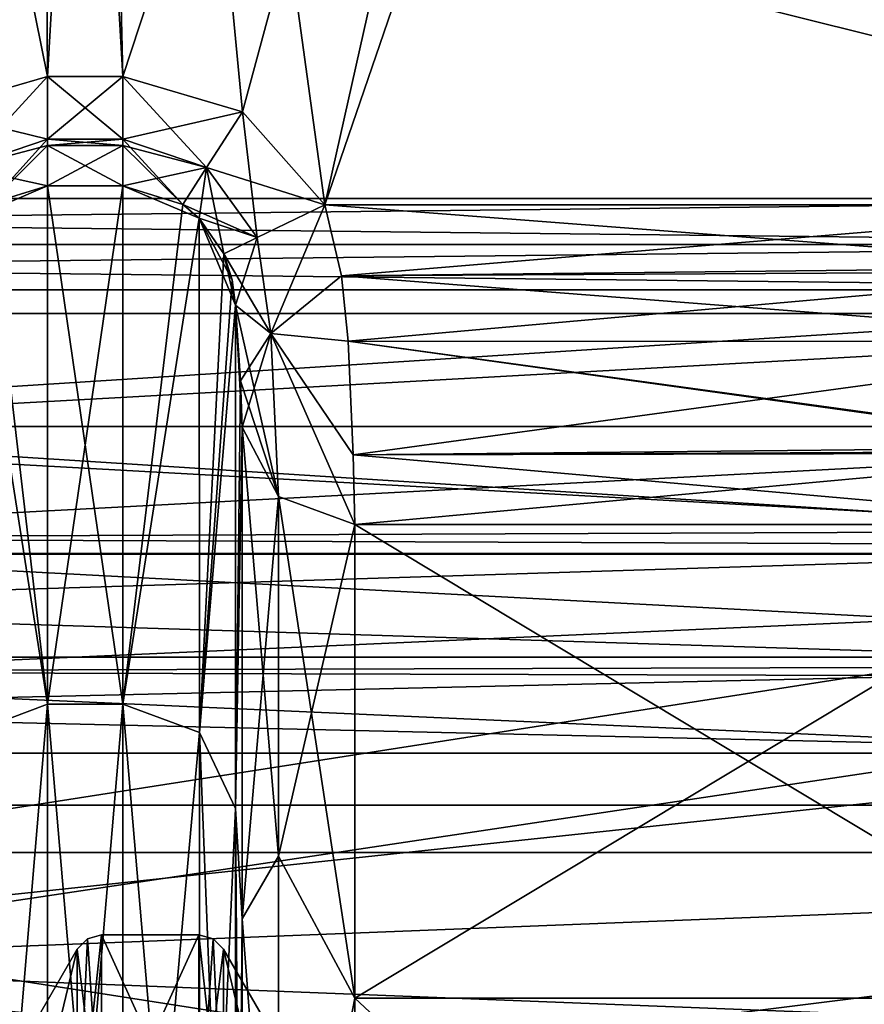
# Model space of a CAD drawing. Header units: millimetres. Extents: x -20 to 172, y -100 to 100.
# Tile 317 of 346: x 130 to 145, y 37 to 54. Entities that reach past the tile are written whole.
import ezdxf

# ---------------------------------------------------------------- set-up
doc = ezdxf.new("R2010")
doc.units = ezdxf.units.MM
doc.header["$LTSCALE"] = 37.722908
for name, color, linetype in [('1803', 7, 'CONTINUOUS'), ('1820', 7, 'CONTINUOUS'), ('1821', 7, 'CONTINUOUS'), ('1822', 7, 'CONTINUOUS'), ('1825', 7, 'CONTINUOUS'), ('1826', 7, 'CONTINUOUS'), ('1835', 7, 'CONTINUOUS'), ('1860', 7, 'CONTINUOUS'), ('1861', 7, 'CONTINUOUS'), ('1866', 7, 'CONTINUOUS'), ('1869', 7, 'CONTINUOUS'), ('1870', 7, 'CONTINUOUS'), ('1871', 7, 'CONTINUOUS'), ('1872', 7, 'CONTINUOUS'), ('1873', 7, 'CONTINUOUS'), ('1900', 7, 'CONTINUOUS'), ('2406', 7, 'CONTINUOUS'), ('2407', 7, 'CONTINUOUS'), ('3017', 7, 'CONTINUOUS'), ('3021', 7, 'CONTINUOUS'), ('3027', 7, 'CONTINUOUS'), ('3038', 7, 'CONTINUOUS'), ('3039', 7, 'CONTINUOUS'), ('3040', 7, 'CONTINUOUS'), ('3042', 7, 'CONTINUOUS'), ('3043', 7, 'CONTINUOUS'), ('3044', 7, 'CONTINUOUS'), ('3048', 7, 'CONTINUOUS'), ('3049', 7, 'CONTINUOUS'), ('3050', 7, 'CONTINUOUS'), ('3051', 7, 'CONTINUOUS'), ('3052', 7, 'CONTINUOUS'), ('3053', 7, 'CONTINUOUS'), ('3119', 7, 'CONTINUOUS'), ('3624', 7, 'CONTINUOUS'), ('3625', 7, 'CONTINUOUS'), ('3628', 7, 'CONTINUOUS'), ('3629', 7, 'CONTINUOUS'), ('3630', 7, 'CONTINUOUS'), ('3631', 7, 'CONTINUOUS'), ('44', 7, 'CONTINUOUS'), ('45', 7, 'CONTINUOUS'), ('46', 7, 'CONTINUOUS'), ('49', 7, 'CONTINUOUS'), ('50', 7, 'CONTINUOUS'), ('51', 7, 'CONTINUOUS'), ('77', 7, 'CONTINUOUS'), ('78', 7, 'CONTINUOUS'), ('81', 7, 'CONTINUOUS'), ('82', 7, 'CONTINUOUS')]:
    doc.layers.add(name, color=color, linetype=linetype)

msp = doc.modelspace()

# ---------------------------------------------------------------- linework, layer by layer
at = {"layer": '1803', "color": 250, "linetype": 'Continuous', "true_color": 0x323232}
for points in [[(153.16, 34.389, -24.545), (153.16, 41.469, -8.086), (86.84, 34.389, -24.545), (153.16, 34.389, -24.545)], [(86.84, 34.389, -24.545), (153.16, 41.469, -8.086), (86.84, 41.469, -8.086), (86.84, 34.389, -24.545)]]:
    msp.add_3dface(points, dxfattribs=at)
at = {"layer": '1820', "color": 250, "linetype": 'Continuous', "true_color": 0x323232}
for points in [[(149.695, 45.517, -16.009), (149.695, 37.129, -30.813), (135.77, 45.517, -16.009), (149.695, 45.517, -16.009)], [(135.77, 45.517, -16.009), (149.695, 37.129, -30.813), (135.77, 37.129, -30.813), (135.77, 45.517, -16.009)], [(149.695, 37.129, -30.813), (149.695, 24.125, -41.786), (135.77, 37.129, -30.813), (149.695, 37.129, -30.813)], [(135.77, 37.129, -30.813), (149.695, 24.125, -41.786), (135.77, 24.125, -41.786), (135.77, 37.129, -30.813)]]:
    msp.add_3dface(points, dxfattribs=at)
at = {"layer": '1821', "color": 250, "linetype": 'Continuous', "true_color": 0x323232}
for points in [[(133.748, 48.058, -15.248), (133.778, 47.239, -16.615), (133.66, 49.399, -14.29), (133.748, 48.058, -15.248)], [(133.66, 49.399, -14.29), (133.778, 47.239, -16.615), (133.66, 40.486, -31.707), (133.66, 49.399, -14.29)], [(133.66, 40.486, -31.707), (133.778, 47.239, -16.615), (133.778, 38.534, -31.979), (133.66, 40.486, -31.707)], [(133.66, 25.712, -44.535), (133.66, 40.486, -31.707), (133.778, 25.038, -43.367), (133.66, 25.712, -44.535)], [(133.778, 25.038, -43.367), (133.66, 40.486, -31.707), (133.778, 38.534, -31.979), (133.778, 25.038, -43.367)]]:
    msp.add_3dface(points, dxfattribs=at)
at = {"layer": '1822', "color": 250, "linetype": 'Continuous', "true_color": 0x323232}
for points in [[(130.333, 51.512, -13.493), (131.667, 51.512, -13.493), (131.667, 42.337, -32.298), (130.333, 51.512, -13.493)], [(130.333, 42.337, -32.298), (130.333, 51.512, -13.493), (131.667, 42.337, -32.298), (130.333, 42.337, -32.298)], [(130.333, 26.625, -46.116), (130.333, 42.337, -32.298), (131.667, 26.625, -46.116), (130.333, 26.625, -46.116)], [(131.667, 26.625, -46.116), (130.333, 42.337, -32.298), (131.667, 42.337, -32.298), (131.667, 26.625, -46.116)]]:
    msp.add_3dface(points, dxfattribs=at)
at = {"layer": '1825', "color": 250, "linetype": 'Continuous', "true_color": 0x323232}
for points in [[(130.333, 51.512, -13.493), (130.333, 42.337, -32.298), (129.293, 51.193, -13.562), (130.333, 51.512, -13.493)], [(129.293, 51.193, -13.562), (130.333, 42.337, -32.298), (128.98, 50.934, -13.619), (129.293, 51.193, -13.562)], [(128.98, 50.934, -13.619), (130.333, 42.337, -32.298), (128.981, 41.829, -32.097), (128.98, 50.934, -13.619)], [(130.333, 42.337, -32.298), (130.333, 26.625, -46.116), (128.981, 41.829, -32.097), (130.333, 42.337, -32.298)], [(128.981, 41.829, -32.097), (130.333, 26.625, -46.116), (128.981, 26.362, -45.661), (128.981, 41.829, -32.097)]]:
    msp.add_3dface(points, dxfattribs=at)
at = {"layer": '1826', "color": 250, "linetype": 'Continuous', "true_color": 0x323232}
for points in [[(131.667, 42.337, -32.298), (131.667, 51.512, -13.493), (133.015, 50.939, -13.618), (131.667, 42.337, -32.298)], [(133.015, 50.939, -13.618), (131.667, 51.512, -13.493), (132.724, 51.181, -13.565), (133.015, 50.939, -13.618)], [(131.667, 42.337, -32.298), (133.015, 50.939, -13.618), (133.019, 41.83, -32.096), (131.667, 42.337, -32.298)], [(133.601, 49.845, -13.952), (133.66, 49.399, -14.29), (133.015, 50.939, -13.618), (133.601, 49.845, -13.952)], [(133.015, 50.939, -13.618), (133.66, 49.399, -14.29), (133.019, 41.83, -32.096), (133.015, 50.939, -13.618)], [(133.452, 50.305, -13.762), (133.601, 49.845, -13.952), (133.015, 50.939, -13.618), (133.452, 50.305, -13.762)], [(133.66, 49.399, -14.29), (133.66, 40.486, -31.707), (133.019, 41.83, -32.096), (133.66, 49.399, -14.29)], [(131.667, 26.625, -46.116), (131.667, 42.337, -32.298), (133.019, 26.362, -45.661), (131.667, 26.625, -46.116)], [(131.667, 42.337, -32.298), (133.019, 41.83, -32.096), (133.019, 26.362, -45.661), (131.667, 42.337, -32.298)], [(133.66, 40.486, -31.707), (133.66, 25.712, -44.535), (133.019, 41.83, -32.096), (133.66, 40.486, -31.707)], [(133.019, 41.83, -32.096), (133.66, 25.712, -44.535), (133.019, 26.362, -45.661), (133.019, 41.83, -32.096)]]:
    msp.add_3dface(points, dxfattribs=at)
at = {"layer": '1835', "color": 250, "linetype": 'Continuous', "true_color": 0x323232}
for points in [[(133.778, 38.534, -31.979), (133.778, 47.239, -16.615), (134.419, 39.646, -28.412), (133.778, 38.534, -31.979)], [(133.778, 47.239, -16.615), (134.419, 46.012, -16.184), (134.419, 39.646, -28.412), (133.778, 47.239, -16.615)], [(135.77, 45.517, -16.009), (135.77, 37.129, -30.813), (134.419, 46.012, -16.184), (135.77, 45.517, -16.009)], [(134.419, 46.012, -16.184), (135.77, 37.129, -30.813), (134.419, 39.646, -28.412), (134.419, 46.012, -16.184)], [(133.778, 38.534, -31.979), (134.419, 39.646, -28.412), (134.419, 30.113, -38.37), (133.778, 38.534, -31.979)], [(134.419, 39.646, -28.412), (135.77, 37.129, -30.813), (134.419, 30.113, -38.37), (134.419, 39.646, -28.412)], [(133.778, 25.038, -43.367), (133.778, 38.534, -31.979), (134.419, 30.113, -38.37), (133.778, 25.038, -43.367)], [(135.77, 37.129, -30.813), (135.77, 24.125, -41.786), (134.419, 30.113, -38.37), (135.77, 37.129, -30.813)]]:
    msp.add_3dface(points, dxfattribs=at)
at = {"layer": '1860', "color": 250, "linetype": 'Continuous', "true_color": 0x323232}
for points in [[(144.5, 92.5), (131, 82), (156.5, 51.284), (144.5, 92.5)], [(149.09, 91.588), (144.5, 92.5), (156.5, 51.284), (149.09, 91.588)], [(131, 82), (131, 65), (156.5, 51.284), (131, 82)], [(131, 65), (130.268, 63.232), (156.5, 51.284), (131, 65)], [(130.268, 63.232), (128.5, 62.5), (156.5, 51.284), (130.268, 63.232)], [(156.5, 51.284), (111.5, 62.5), (83.5, 51.284), (156.5, 51.284)], [(128.5, 62.5), (111.5, 62.5), (156.5, 51.284), (128.5, 62.5)]]:
    msp.add_3dface(points, dxfattribs=at)
at = {"layer": '1861', "color": 250, "linetype": 'Continuous', "true_color": 0x323232}
for points in [[(131, 65, -12), (144.5, 92.5, -12), (131.667, 53.447, -12), (131, 65, -12)], [(131.667, 53.447, -12), (144.5, 92.5, -12), (133.781, 52.822, -12), (131.667, 53.447, -12)], [(133.781, 52.822, -12), (144.5, 92.5, -12), (135.236, 51.177, -12), (133.781, 52.822, -12)], [(144.5, 92.5, -12), (149.09, 91.588, -12), (135.236, 51.177, -12), (144.5, 92.5, -12)], [(149.09, 91.588, -12), (150.601, 51.177, -12), (135.236, 51.177, -12), (149.09, 91.588, -12)], [(130.268, 63.232, -12), (131, 65, -12), (130.333, 53.447, -12), (130.268, 63.232, -12)], [(130.333, 53.447, -12), (131, 65, -12), (131.667, 53.447, -12), (130.333, 53.447, -12)], [(128.5, 62.5, -12), (130.268, 63.232, -12), (128.254, 52.844, -12), (128.5, 62.5, -12)], [(128.254, 52.844, -12), (130.268, 63.232, -12), (130.333, 53.447, -12), (128.254, 52.844, -12)]]:
    msp.add_3dface(points, dxfattribs=at)
at = {"layer": '1866', "color": 250, "linetype": 'Continuous', "true_color": 0x323232}
for points in [[(135.236, 51.177, -12), (150.601, 51.177, -12), (150.536, 49.997, -12.117), (135.236, 51.177, -12)], [(135.236, 51.177, -12), (150.536, 49.997, -12.117), (135.535, 49.916, -12.134), (135.236, 51.177, -12)], [(150.536, 49.997, -12.117), (150.473, 48.757, -12.509), (135.535, 49.916, -12.134), (150.536, 49.997, -12.117)], [(135.535, 49.916, -12.134), (150.473, 48.757, -12.509), (135.652, 48.761, -12.508), (135.535, 49.916, -12.134)], [(135.652, 48.761, -12.508), (150.473, 48.757, -12.509), (149.907, 46.803, -13.892), (135.652, 48.761, -12.508)], [(135.74, 46.749, -13.951), (135.652, 48.761, -12.508), (149.901, 46.778, -13.92), (135.74, 46.749, -13.951)], [(149.901, 46.778, -13.92), (135.652, 48.761, -12.508), (149.907, 46.803, -13.892), (149.901, 46.778, -13.92)], [(149.695, 45.517, -16.009), (135.74, 46.749, -13.951), (149.901, 46.778, -13.92), (149.695, 45.517, -16.009)], [(149.695, 45.517, -16.009), (135.77, 45.517, -16.009), (135.74, 46.749, -13.951), (149.695, 45.517, -16.009)]]:
    msp.add_3dface(points, dxfattribs=at)
at = {"layer": '1869', "color": 250, "linetype": 'Continuous', "true_color": 0x323232}
for points in [[(128.254, 52.844, -12), (130.333, 53.447, -12), (128.853, 51.837, -12.379), (128.254, 52.844, -12)], [(128.853, 51.837, -12.379), (130.333, 53.447, -12), (130.333, 52.336, -12.337), (128.853, 51.837, -12.379)], [(129.293, 51.193, -13.562), (128.853, 51.837, -12.379), (130.333, 52.336, -12.337), (129.293, 51.193, -13.562)], [(129.293, 51.193, -13.562), (130.333, 52.336, -12.337), (130.333, 52.225, -12.417), (129.293, 51.193, -13.562)], [(130.333, 51.512, -13.493), (129.293, 51.193, -13.562), (130.333, 52.225, -12.417), (130.333, 51.512, -13.493)]]:
    msp.add_3dface(points, dxfattribs=at)
at = {"layer": '1870', "color": 250, "linetype": 'Continuous', "true_color": 0x323232}
for points in [[(130.333, 53.447, -12), (131.667, 53.447, -12), (131.667, 52.336, -12.337), (130.333, 53.447, -12)], [(130.333, 52.336, -12.337), (130.333, 53.447, -12), (131.667, 52.336, -12.337), (130.333, 52.336, -12.337)], [(130.333, 52.225, -12.417), (130.333, 52.336, -12.337), (131.667, 52.225, -12.417), (130.333, 52.225, -12.417)], [(131.667, 52.225, -12.417), (130.333, 52.336, -12.337), (131.667, 52.336, -12.337), (131.667, 52.225, -12.417)], [(131.667, 51.512, -13.493), (130.333, 51.512, -13.493), (130.333, 52.225, -12.417), (131.667, 51.512, -13.493)], [(131.667, 51.512, -13.493), (130.333, 52.225, -12.417), (131.667, 52.225, -12.417), (131.667, 51.512, -13.493)]]:
    msp.add_3dface(points, dxfattribs=at)
at = {"layer": '1871', "color": 250, "linetype": 'Continuous', "true_color": 0x323232}
for points in [[(131.667, 53.447, -12), (133.781, 52.822, -12), (131.667, 52.336, -12.337), (131.667, 53.447, -12)], [(131.667, 52.336, -12.337), (133.781, 52.822, -12), (133.147, 51.837, -12.379), (131.667, 52.336, -12.337)], [(133.781, 52.822, -12), (135.236, 51.177, -12), (133.147, 51.837, -12.379), (133.781, 52.822, -12)], [(131.667, 52.225, -12.417), (131.667, 52.336, -12.337), (133.147, 51.837, -12.379), (131.667, 52.225, -12.417)], [(131.667, 51.512, -13.493), (131.667, 52.225, -12.417), (133.147, 51.837, -12.379), (131.667, 51.512, -13.493)], [(132.724, 51.181, -13.565), (131.667, 51.512, -13.493), (133.147, 51.837, -12.379), (132.724, 51.181, -13.565)], [(132.724, 51.181, -13.565), (133.147, 51.837, -12.379), (134.043, 50.594, -12.504), (132.724, 51.181, -13.565)], [(133.147, 51.837, -12.379), (135.236, 51.177, -12), (134.043, 50.594, -12.504), (133.147, 51.837, -12.379)], [(133.015, 50.939, -13.618), (132.724, 51.181, -13.565), (134.043, 50.594, -12.504), (133.015, 50.939, -13.618)], [(133.452, 50.305, -13.762), (133.015, 50.939, -13.618), (134.043, 50.594, -12.504), (133.452, 50.305, -13.762)]]:
    msp.add_3dface(points, dxfattribs=at)
at = {"layer": '1872', "color": 250, "linetype": 'Continuous', "true_color": 0x323232}
for points in [[(134.043, 50.594, -12.504), (135.236, 51.177, -12), (134.281, 48.897, -13.045), (134.043, 50.594, -12.504)], [(135.236, 51.177, -12), (135.535, 49.916, -12.134), (134.281, 48.897, -13.045), (135.236, 51.177, -12)], [(133.66, 49.399, -14.29), (133.452, 50.305, -13.762), (134.043, 50.594, -12.504), (133.66, 49.399, -14.29)], [(133.66, 49.399, -14.29), (134.043, 50.594, -12.504), (134.281, 48.897, -13.045), (133.66, 49.399, -14.29)], [(133.66, 49.399, -14.29), (133.601, 49.845, -13.952), (133.452, 50.305, -13.762), (133.66, 49.399, -14.29)], [(135.535, 49.916, -12.134), (135.652, 48.761, -12.508), (134.281, 48.897, -13.045), (135.535, 49.916, -12.134)]]:
    msp.add_3dface(points, dxfattribs=at)
at = {"layer": '1873', "color": 250, "linetype": 'Continuous', "true_color": 0x323232}
for points in [[(133.748, 48.058, -15.248), (133.66, 49.399, -14.29), (134.281, 48.897, -13.045), (133.748, 48.058, -15.248)], [(133.778, 47.239, -16.615), (133.748, 48.058, -15.248), (134.281, 48.897, -13.045), (133.778, 47.239, -16.615)], [(134.419, 46.012, -16.184), (133.778, 47.239, -16.615), (134.281, 48.897, -13.045), (134.419, 46.012, -16.184)], [(135.77, 45.517, -16.009), (134.419, 46.012, -16.184), (134.281, 48.897, -13.045), (135.77, 45.517, -16.009)], [(135.74, 46.749, -13.951), (135.77, 45.517, -16.009), (134.281, 48.897, -13.045), (135.74, 46.749, -13.951)], [(135.652, 48.761, -12.508), (135.74, 46.749, -13.951), (134.281, 48.897, -13.045), (135.652, 48.761, -12.508)]]:
    msp.add_3dface(points, dxfattribs=at)
at = {"layer": '1900', "color": 250, "linetype": 'Continuous', "true_color": 0x323232}
for points in [[(156.5, 51.284), (83.5, 51.284), (83.5, 50.474, -0.033), (156.5, 51.284)], [(156.5, 50.474, -0.033), (156.5, 51.284), (83.5, 50.474, -0.033), (156.5, 50.474, -0.033)], [(156.5, 49.668, -0.131), (156.5, 50.474, -0.033), (83.5, 49.668, -0.131), (156.5, 49.668, -0.131)], [(83.5, 49.668, -0.131), (156.5, 50.474, -0.033), (83.5, 50.474, -0.033), (83.5, 49.668, -0.131)], [(85.534, 45.137, -2.113), (156.5, 49.668, -0.131), (83.5, 49.668, -0.131), (85.534, 45.137, -2.113)], [(154.587, 45.415, -1.903), (156.5, 49.668, -0.131), (85.534, 45.137, -2.113), (154.587, 45.415, -1.903)], [(153.593, 43.007, -4.389), (154.587, 45.415, -1.903), (85.534, 45.137, -2.113), (153.593, 43.007, -4.389)], [(86.476, 42.819, -4.677), (153.593, 43.007, -4.389), (85.534, 45.137, -2.113), (86.476, 42.819, -4.677)], [(86.84, 41.469, -8.086), (153.593, 43.007, -4.389), (86.476, 42.819, -4.677), (86.84, 41.469, -8.086)], [(86.84, 41.469, -8.086), (153.16, 41.469, -8.086), (153.593, 43.007, -4.389), (86.84, 41.469, -8.086)]]:
    msp.add_3dface(points, dxfattribs=at)
at = {"layer": '2406', "color": 250, "linetype": 'Continuous', "true_color": 0x323232}
for points in [[(81.5, 47.25), (158.5, 43.165, -19.218), (81.5, 43.165, -19.218), (81.5, 47.25)], [(158.5, 47.25), (158.5, 43.165, -19.218), (81.5, 47.25), (158.5, 47.25)], [(81.5, 43.165, -19.218), (158.5, 31.616, -35.114), (81.5, 31.616, -35.114), (81.5, 43.165, -19.218)], [(158.5, 43.165, -19.218), (158.5, 31.616, -35.114), (81.5, 43.165, -19.218), (158.5, 43.165, -19.218)]]:
    msp.add_3dface(points, dxfattribs=at)
at = {"layer": '2407', "color": 250, "linetype": 'Continuous', "true_color": 0x323232}
for points in [[(158.5, 49.25), (158.5, 44.992, -20.032), (81.5, 49.25), (158.5, 49.25)], [(81.5, 49.25), (158.5, 44.992, -20.032), (81.5, 44.992, -20.032), (81.5, 49.25)], [(158.5, 44.992, -20.032), (158.5, 32.955, -36.6), (81.5, 44.992, -20.032), (158.5, 44.992, -20.032)], [(81.5, 44.992, -20.032), (158.5, 32.955, -36.6), (81.5, 32.955, -36.6), (81.5, 44.992, -20.032)]]:
    msp.add_3dface(points, dxfattribs=at)
at = {"layer": '3017', "color": 250, "linetype": 'Continuous', "true_color": 0x323232}
for points in [[(156.5, 51.284), (130.268, 63.232), (156.5, 80.5), (156.5, 51.284)], [(128.5, 62.5), (130.268, 63.232), (156.5, 51.284), (128.5, 62.5)], [(128.5, 62.5), (156.5, 51.284), (83.5, 51.284), (128.5, 62.5)]]:
    msp.add_3dface(points, dxfattribs=at)
at = {"layer": '3021', "color": 250, "linetype": 'Continuous', "true_color": 0x323232}
for points in [[(153.16, 41.469, 8.086), (153.16, 34.389, 24.545), (86.84, 41.469, 8.086), (153.16, 41.469, 8.086)], [(86.84, 41.469, 8.086), (153.16, 34.389, 24.545), (86.84, 34.389, 24.545), (86.84, 41.469, 8.086)]]:
    msp.add_3dface(points, dxfattribs=at)
at = {"layer": '3027', "color": 250, "linetype": 'Continuous', "true_color": 0x323232}
for points in [[(131, 82, 12), (135.236, 51.177, 12), (144.5, 92.5, 12), (131, 82, 12)], [(135.236, 51.177, 12), (150.601, 51.177, 12), (144.5, 92.5, 12), (135.236, 51.177, 12)], [(144.5, 92.5, 12), (150.601, 51.177, 12), (149.09, 91.588, 12), (144.5, 92.5, 12)], [(131, 82, 12), (131, 65, 12), (131.667, 53.447, 12), (131, 82, 12)], [(135.236, 51.177, 12), (131, 82, 12), (133.781, 52.822, 12), (135.236, 51.177, 12)], [(133.781, 52.822, 12), (131, 82, 12), (131.667, 53.447, 12), (133.781, 52.822, 12)], [(131, 65, 12), (130.268, 63.232, 12), (130.333, 53.447, 12), (131, 65, 12)], [(131.667, 53.447, 12), (131, 65, 12), (130.333, 53.447, 12), (131.667, 53.447, 12)], [(130.268, 63.232, 12), (128.5, 62.5, 12), (130.333, 53.447, 12), (130.268, 63.232, 12)], [(130.333, 53.447, 12), (128.5, 62.5, 12), (128.254, 52.844, 12), (130.333, 53.447, 12)]]:
    msp.add_3dface(points, dxfattribs=at)
at = {"layer": '3038', "color": 250, "linetype": 'Continuous', "true_color": 0x323232}
for points in [[(149.695, 37.129, 30.813), (149.695, 45.517, 16.009), (135.77, 37.129, 30.813), (149.695, 37.129, 30.813)], [(135.77, 37.129, 30.813), (149.695, 45.517, 16.009), (135.77, 45.517, 16.009), (135.77, 37.129, 30.813)], [(149.695, 24.125, 41.786), (149.695, 37.129, 30.813), (135.77, 24.125, 41.786), (149.695, 24.125, 41.786)], [(135.77, 24.125, 41.786), (149.695, 37.129, 30.813), (135.77, 37.129, 30.813), (135.77, 24.125, 41.786)]]:
    msp.add_3dface(points, dxfattribs=at)
at = {"layer": '3039', "color": 250, "linetype": 'Continuous', "true_color": 0x323232}
for points in [[(133.66, 49.399, 14.29), (133.66, 40.486, 31.707), (133.748, 48.058, 15.248), (133.66, 49.399, 14.29)], [(133.748, 48.058, 15.248), (133.66, 40.486, 31.707), (133.778, 47.239, 16.615), (133.748, 48.058, 15.248)], [(133.778, 47.239, 16.615), (133.66, 40.486, 31.707), (133.778, 38.534, 31.979), (133.778, 47.239, 16.615)], [(133.66, 40.486, 31.707), (133.66, 25.712, 44.535), (133.778, 38.534, 31.979), (133.66, 40.486, 31.707)], [(133.778, 38.534, 31.979), (133.66, 25.712, 44.535), (133.778, 25.038, 43.367), (133.778, 38.534, 31.979)]]:
    msp.add_3dface(points, dxfattribs=at)
at = {"layer": '3040', "color": 250, "linetype": 'Continuous', "true_color": 0x323232}
for points in [[(130.333, 51.512, 13.493), (130.333, 42.337, 32.298), (131.667, 51.512, 13.493), (130.333, 51.512, 13.493)], [(131.667, 51.512, 13.493), (130.333, 42.337, 32.298), (131.667, 42.337, 32.298), (131.667, 51.512, 13.493)], [(130.333, 42.337, 32.298), (130.333, 26.625, 46.116), (131.667, 42.337, 32.298), (130.333, 42.337, 32.298)], [(131.667, 42.337, 32.298), (130.333, 26.625, 46.116), (131.667, 26.625, 46.116), (131.667, 42.337, 32.298)]]:
    msp.add_3dface(points, dxfattribs=at)
at = {"layer": '3042', "color": 250, "linetype": 'Continuous', "true_color": 0x323232}
for points in [[(150.601, 51.177, 12), (135.236, 51.177, 12), (135.535, 49.916, 12.134), (150.601, 51.177, 12)], [(150.601, 51.177, 12), (135.535, 49.916, 12.134), (150.541, 50.085, 12.1), (150.601, 51.177, 12)], [(135.535, 49.916, 12.134), (135.652, 48.761, 12.508), (150.541, 50.085, 12.1), (135.535, 49.916, 12.134)], [(135.652, 48.761, 12.508), (150.473, 48.757, 12.509), (150.541, 50.085, 12.1), (135.652, 48.761, 12.508)], [(135.74, 46.749, 13.951), (150.473, 48.757, 12.509), (135.652, 48.761, 12.508), (135.74, 46.749, 13.951)], [(149.928, 46.889, 13.803), (150.473, 48.757, 12.509), (135.74, 46.749, 13.951), (149.928, 46.889, 13.803)], [(149.91, 46.814, 13.881), (149.928, 46.889, 13.803), (135.74, 46.749, 13.951), (149.91, 46.814, 13.881)], [(135.77, 45.517, 16.009), (149.91, 46.814, 13.881), (135.74, 46.749, 13.951), (135.77, 45.517, 16.009)], [(135.77, 45.517, 16.009), (149.695, 45.517, 16.009), (149.91, 46.814, 13.881), (135.77, 45.517, 16.009)]]:
    msp.add_3dface(points, dxfattribs=at)
at = {"layer": '3043', "color": 250, "linetype": 'Continuous', "true_color": 0x323232}
for points in [[(130.333, 42.337, 32.298), (130.333, 51.512, 13.493), (128.98, 50.934, 13.619), (130.333, 42.337, 32.298)], [(128.98, 50.934, 13.619), (130.333, 51.512, 13.493), (129.293, 51.193, 13.562), (128.98, 50.934, 13.619)], [(128.981, 41.829, 32.097), (130.333, 42.337, 32.298), (128.98, 50.934, 13.619), (128.981, 41.829, 32.097)], [(130.333, 26.625, 46.116), (130.333, 42.337, 32.298), (128.981, 26.362, 45.661), (130.333, 26.625, 46.116)], [(128.981, 26.362, 45.661), (130.333, 42.337, 32.298), (128.981, 41.829, 32.097), (128.981, 26.362, 45.661)]]:
    msp.add_3dface(points, dxfattribs=at)
at = {"layer": '3044', "color": 250, "linetype": 'Continuous', "true_color": 0x323232}
for points in [[(131.667, 51.512, 13.493), (131.667, 42.337, 32.298), (132.724, 51.181, 13.565), (131.667, 51.512, 13.493)], [(131.667, 42.337, 32.298), (133.015, 50.939, 13.618), (132.724, 51.181, 13.565), (131.667, 42.337, 32.298)], [(131.667, 42.337, 32.298), (133.019, 41.83, 32.096), (133.015, 50.939, 13.618), (131.667, 42.337, 32.298)], [(133.015, 50.939, 13.618), (133.019, 41.83, 32.096), (133.452, 50.305, 13.762), (133.015, 50.939, 13.618)], [(133.452, 50.305, 13.762), (133.019, 41.83, 32.096), (133.601, 49.845, 13.952), (133.452, 50.305, 13.762)], [(133.019, 41.83, 32.096), (133.66, 49.399, 14.29), (133.601, 49.845, 13.952), (133.019, 41.83, 32.096)], [(133.66, 40.486, 31.707), (133.66, 49.399, 14.29), (133.019, 41.83, 32.096), (133.66, 40.486, 31.707)], [(131.667, 42.337, 32.298), (131.667, 26.625, 46.116), (133.019, 41.83, 32.096), (131.667, 42.337, 32.298)], [(131.667, 26.625, 46.116), (133.019, 26.362, 45.661), (133.019, 41.83, 32.096), (131.667, 26.625, 46.116)], [(133.019, 26.362, 45.661), (133.66, 40.486, 31.707), (133.019, 41.83, 32.096), (133.019, 26.362, 45.661)], [(133.66, 25.712, 44.535), (133.66, 40.486, 31.707), (133.019, 26.362, 45.661), (133.66, 25.712, 44.535)]]:
    msp.add_3dface(points, dxfattribs=at)
at = {"layer": '3048', "color": 250, "linetype": 'Continuous', "true_color": 0x323232}
for points in [[(130.333, 53.447, 12), (128.254, 52.844, 12), (130.333, 52.336, 12.337), (130.333, 53.447, 12)], [(130.333, 52.336, 12.337), (128.254, 52.844, 12), (128.853, 51.837, 12.379), (130.333, 52.336, 12.337)], [(130.333, 52.336, 12.337), (128.853, 51.837, 12.379), (130.333, 52.225, 12.417), (130.333, 52.336, 12.337)], [(128.853, 51.837, 12.379), (130.333, 51.512, 13.493), (130.333, 52.225, 12.417), (128.853, 51.837, 12.379)], [(129.293, 51.193, 13.562), (130.333, 51.512, 13.493), (128.853, 51.837, 12.379), (129.293, 51.193, 13.562)]]:
    msp.add_3dface(points, dxfattribs=at)
at = {"layer": '3049', "color": 250, "linetype": 'Continuous', "true_color": 0x323232}
for points in [[(131.667, 53.447, 12), (130.333, 53.447, 12), (130.333, 52.336, 12.337), (131.667, 53.447, 12)], [(131.667, 53.447, 12), (130.333, 52.336, 12.337), (131.667, 52.336, 12.337), (131.667, 53.447, 12)], [(130.333, 52.336, 12.337), (130.333, 52.225, 12.417), (131.667, 52.336, 12.337), (130.333, 52.336, 12.337)], [(131.667, 52.336, 12.337), (130.333, 52.225, 12.417), (131.667, 52.225, 12.417), (131.667, 52.336, 12.337)], [(130.333, 51.512, 13.493), (131.667, 51.512, 13.493), (131.667, 52.225, 12.417), (130.333, 51.512, 13.493)], [(130.333, 52.225, 12.417), (130.333, 51.512, 13.493), (131.667, 52.225, 12.417), (130.333, 52.225, 12.417)]]:
    msp.add_3dface(points, dxfattribs=at)
at = {"layer": '3050', "color": 250, "linetype": 'Continuous', "true_color": 0x323232}
for points in [[(133.781, 52.822, 12), (131.667, 53.447, 12), (133.147, 51.837, 12.379), (133.781, 52.822, 12)], [(131.667, 53.447, 12), (131.667, 52.336, 12.337), (133.147, 51.837, 12.379), (131.667, 53.447, 12)], [(134.043, 50.594, 12.504), (133.781, 52.822, 12), (133.147, 51.837, 12.379), (134.043, 50.594, 12.504)], [(135.236, 51.177, 12), (133.781, 52.822, 12), (134.043, 50.594, 12.504), (135.236, 51.177, 12)], [(132.724, 51.181, 13.565), (131.667, 52.336, 12.337), (131.667, 52.225, 12.417), (132.724, 51.181, 13.565)], [(131.667, 52.336, 12.337), (132.724, 51.181, 13.565), (133.147, 51.837, 12.379), (131.667, 52.336, 12.337)], [(131.667, 51.512, 13.493), (132.724, 51.181, 13.565), (131.667, 52.225, 12.417), (131.667, 51.512, 13.493)], [(132.724, 51.181, 13.565), (133.015, 50.939, 13.618), (133.147, 51.837, 12.379), (132.724, 51.181, 13.565)], [(133.015, 50.939, 13.618), (133.452, 50.305, 13.762), (133.147, 51.837, 12.379), (133.015, 50.939, 13.618)], [(133.452, 50.305, 13.762), (134.043, 50.594, 12.504), (133.147, 51.837, 12.379), (133.452, 50.305, 13.762)]]:
    msp.add_3dface(points, dxfattribs=at)
at = {"layer": '3051', "color": 250, "linetype": 'Continuous', "true_color": 0x323232}
for points in [[(135.236, 51.177, 12), (134.043, 50.594, 12.504), (134.281, 48.897, 13.045), (135.236, 51.177, 12)], [(135.535, 49.916, 12.134), (135.236, 51.177, 12), (134.281, 48.897, 13.045), (135.535, 49.916, 12.134)], [(134.043, 50.594, 12.504), (133.452, 50.305, 13.762), (134.281, 48.897, 13.045), (134.043, 50.594, 12.504)], [(133.66, 49.399, 14.29), (133.452, 50.305, 13.762), (133.601, 49.845, 13.952), (133.66, 49.399, 14.29)], [(133.452, 50.305, 13.762), (133.66, 49.399, 14.29), (134.281, 48.897, 13.045), (133.452, 50.305, 13.762)], [(135.652, 48.761, 12.508), (135.535, 49.916, 12.134), (134.281, 48.897, 13.045), (135.652, 48.761, 12.508)]]:
    msp.add_3dface(points, dxfattribs=at)
at = {"layer": '3052', "color": 250, "linetype": 'Continuous', "true_color": 0x323232}
for points in [[(133.66, 49.399, 14.29), (133.748, 48.058, 15.248), (134.419, 46.012, 16.184), (133.66, 49.399, 14.29)], [(134.281, 48.897, 13.045), (133.66, 49.399, 14.29), (134.419, 46.012, 16.184), (134.281, 48.897, 13.045)], [(135.77, 45.517, 16.009), (135.74, 46.749, 13.951), (134.281, 48.897, 13.045), (135.77, 45.517, 16.009)], [(135.77, 45.517, 16.009), (134.281, 48.897, 13.045), (134.419, 46.012, 16.184), (135.77, 45.517, 16.009)], [(135.74, 46.749, 13.951), (135.652, 48.761, 12.508), (134.281, 48.897, 13.045), (135.74, 46.749, 13.951)], [(133.748, 48.058, 15.248), (133.778, 47.239, 16.615), (134.419, 46.012, 16.184), (133.748, 48.058, 15.248)]]:
    msp.add_3dface(points, dxfattribs=at)
at = {"layer": '3053', "color": 250, "linetype": 'Continuous', "true_color": 0x323232}
for points in [[(133.778, 47.239, 16.615), (133.778, 38.534, 31.979), (134.419, 46.012, 16.184), (133.778, 47.239, 16.615)], [(134.419, 46.012, 16.184), (133.778, 38.534, 31.979), (134.419, 39.646, 28.412), (134.419, 46.012, 16.184)], [(135.77, 45.517, 16.009), (134.419, 46.012, 16.184), (134.419, 39.646, 28.412), (135.77, 45.517, 16.009)], [(135.77, 37.129, 30.813), (135.77, 45.517, 16.009), (134.419, 39.646, 28.412), (135.77, 37.129, 30.813)], [(133.778, 38.534, 31.979), (134.419, 30.113, 38.37), (134.419, 39.646, 28.412), (133.778, 38.534, 31.979)], [(134.419, 30.113, 38.37), (135.77, 37.129, 30.813), (134.419, 39.646, 28.412), (134.419, 30.113, 38.37)], [(133.778, 38.534, 31.979), (133.778, 25.038, 43.367), (134.419, 30.113, 38.37), (133.778, 38.534, 31.979)], [(135.77, 24.125, 41.786), (135.77, 37.129, 30.813), (134.419, 30.113, 38.37), (135.77, 24.125, 41.786)]]:
    msp.add_3dface(points, dxfattribs=at)
at = {"layer": '3119', "color": 250, "linetype": 'Continuous', "true_color": 0x323232}
for points in [[(83.5, 51.284), (156.5, 51.284), (156.5, 50.474, 0.033), (83.5, 51.284)], [(83.5, 51.284), (156.5, 50.474, 0.033), (83.5, 50.474, 0.033), (83.5, 51.284)], [(156.5, 50.474, 0.033), (156.5, 49.668, 0.131), (83.5, 50.474, 0.033), (156.5, 50.474, 0.033)], [(83.5, 50.474, 0.033), (156.5, 49.668, 0.131), (83.5, 49.668, 0.131), (83.5, 50.474, 0.033)], [(156.5, 49.668, 0.131), (154.466, 45.137, 2.113), (83.5, 49.668, 0.131), (156.5, 49.668, 0.131)], [(83.5, 49.668, 0.131), (154.466, 45.137, 2.113), (85.413, 45.415, 1.903), (83.5, 49.668, 0.131)], [(85.413, 45.415, 1.903), (154.466, 45.137, 2.113), (86.407, 43.007, 4.389), (85.413, 45.415, 1.903)], [(154.466, 45.137, 2.113), (153.524, 42.819, 4.677), (86.407, 43.007, 4.389), (154.466, 45.137, 2.113)], [(153.16, 41.469, 8.086), (86.84, 41.469, 8.086), (86.407, 43.007, 4.389), (153.16, 41.469, 8.086)], [(153.524, 42.819, 4.677), (153.16, 41.469, 8.086), (86.407, 43.007, 4.389), (153.524, 42.819, 4.677)]]:
    msp.add_3dface(points, dxfattribs=at)
at = {"layer": '3624', "color": 250, "linetype": 'Continuous', "true_color": 0x323232}
for points in [[(81.5, 43.165, 19.218), (158.5, 47.25), (81.5, 47.25), (81.5, 43.165, 19.218)], [(158.5, 43.165, 19.218), (158.5, 47.25), (81.5, 43.165, 19.218), (158.5, 43.165, 19.218)], [(81.5, 31.616, 35.114), (158.5, 43.165, 19.218), (81.5, 43.165, 19.218), (81.5, 31.616, 35.114)], [(158.5, 31.616, 35.114), (158.5, 43.165, 19.218), (81.5, 31.616, 35.114), (158.5, 31.616, 35.114)]]:
    msp.add_3dface(points, dxfattribs=at)
at = {"layer": '3625', "color": 250, "linetype": 'Continuous', "true_color": 0x323232}
for points in [[(158.5, 44.992, 20.032), (158.5, 49.25), (81.5, 44.992, 20.032), (158.5, 44.992, 20.032)], [(81.5, 44.992, 20.032), (158.5, 49.25), (81.5, 49.25), (81.5, 44.992, 20.032)], [(158.5, 32.955, 36.6), (158.5, 44.992, 20.032), (81.5, 32.955, 36.6), (158.5, 32.955, 36.6)], [(81.5, 32.955, 36.6), (158.5, 44.992, 20.032), (81.5, 44.992, 20.032), (81.5, 32.955, 36.6)]]:
    msp.add_3dface(points, dxfattribs=at)
at = {"layer": '3628', "color": 150, "linetype": 'Continuous', "true_color": 0x378cff}
for points in [[(72, 40.544, -19.523), (72, 45), (172, 40.544, -19.523), (72, 40.544, -19.523)], [(72, 45), (172, 45), (172, 40.544, -19.523), (72, 45)], [(72, 28.058, -35.181), (72, 40.544, -19.523), (172, 28.058, -35.181), (72, 28.058, -35.181)], [(72, 40.544, -19.523), (172, 40.544, -19.523), (172, 28.058, -35.181), (72, 40.544, -19.523)]]:
    msp.add_3dface(points, dxfattribs=at)
at = {"layer": '3629', "color": 150, "linetype": 'Continuous', "true_color": 0x378cff}
for points in [[(72, 45), (72, 40.544, 19.523), (172, 45), (72, 45)], [(72, 40.544, 19.523), (172, 40.544, 19.523), (172, 45), (72, 40.544, 19.523)], [(72, 40.544, 19.523), (72, 28.058, 35.181), (172, 40.544, 19.523), (72, 40.544, 19.523)], [(72, 28.058, 35.181), (172, 28.058, 35.181), (172, 40.544, 19.523), (72, 28.058, 35.181)]]:
    msp.add_3dface(points, dxfattribs=at)
at = {"layer": '3630', "color": 150, "linetype": 'Continuous', "true_color": 0x378cff}
for points in [[(72, 35.774, 17.226), (72, 39.706), (172, 35.774, 17.226), (72, 35.774, 17.226)], [(72, 39.706), (172, 39.706), (172, 35.774, 17.226), (72, 39.706)]]:
    msp.add_3dface(points, dxfattribs=at)
at = {"layer": '3631', "color": 150, "linetype": 'Continuous', "true_color": 0x378cff}
for points in [[(72, 39.706), (72, 35.774, -17.226), (172, 39.706), (72, 39.706)], [(72, 35.774, -17.226), (172, 35.774, -17.226), (172, 39.706), (72, 35.774, -17.226)]]:
    msp.add_3dface(points, dxfattribs=at)
at = {"layer": '44', "color": 250, "linetype": 'Continuous', "true_color": 0x323232}
for points in [[(130.856, 34.237, 16.488), (130.856, 38), (129.412, 31.984, 15.403), (130.856, 34.237, 16.488)], [(129.412, 31.984, 15.403), (130.856, 38), (129.412, 35.5), (129.412, 31.984, 15.403)]]:
    msp.add_3dface(points, dxfattribs=at)
at = {"layer": '45', "color": 250, "linetype": 'Continuous', "true_color": 0x323232}
for points in [[(133.011, 38.25), (131.289, 38.25), (131.289, 34.462, 16.596), (133.011, 38.25)], [(133.011, 34.462, 16.596), (133.011, 38.25), (131.289, 34.462, 16.596), (133.011, 34.462, 16.596)]]:
    msp.add_3dface(points, dxfattribs=at)
at = {"layer": '46', "color": 250, "linetype": 'Continuous', "true_color": 0x323232}
msp.add_3dface([(134.888, 35.5), (133.444, 38), (133.444, 34.237, 16.488), (134.888, 35.5)], dxfattribs=at)
at = {"layer": '49', "color": 250, "linetype": 'Continuous', "true_color": 0x323232}
msp.add_3dface([(129.412, 35.5), (130.856, 38), (130.856, 34.237, -16.488), (129.412, 35.5)], dxfattribs=at)
at = {"layer": '50', "color": 250, "linetype": 'Continuous', "true_color": 0x323232}
for points in [[(131.289, 38.25), (133.011, 38.25), (133.011, 34.462, -16.596), (131.289, 38.25)], [(131.289, 38.25), (133.011, 34.462, -16.596), (131.289, 34.462, -16.596), (131.289, 38.25)]]:
    msp.add_3dface(points, dxfattribs=at)
at = {"layer": '51', "color": 250, "linetype": 'Continuous', "true_color": 0x323232}
for points in [[(133.444, 38), (134.888, 35.5), (134.888, 31.984, -15.403), (133.444, 38)], [(133.444, 38), (134.888, 31.984, -15.403), (133.444, 34.237, -16.488), (133.444, 38)]]:
    msp.add_3dface(points, dxfattribs=at)
at = {"layer": '77', "color": 250, "linetype": 'Continuous', "true_color": 0x323232}
for points in [[(133.011, 34.462, -16.596), (133.011, 38.25), (133.444, 34.237, -16.488), (133.011, 34.462, -16.596)], [(133.444, 34.237, -16.488), (133.011, 38.25), (133.261, 38.183), (133.444, 34.237, -16.488)], [(133.444, 38), (133.444, 34.237, -16.488), (133.261, 38.183), (133.444, 38)]]:
    msp.add_3dface(points, dxfattribs=at)
at = {"layer": '78', "color": 250, "linetype": 'Continuous', "true_color": 0x323232}
for points in [[(133.011, 38.25), (133.011, 34.462, 16.596), (133.261, 38.183), (133.011, 38.25)], [(133.011, 34.462, 16.596), (133.444, 38), (133.261, 38.183), (133.011, 34.462, 16.596)], [(133.444, 38), (133.011, 34.462, 16.596), (133.444, 34.237, 16.488), (133.444, 38)]]:
    msp.add_3dface(points, dxfattribs=at)
at = {"layer": '81', "color": 250, "linetype": 'Continuous', "true_color": 0x323232}
for points in [[(131.289, 34.462, -16.596), (130.856, 38), (131.039, 38.183), (131.289, 34.462, -16.596)], [(131.289, 38.25), (131.289, 34.462, -16.596), (131.039, 38.183), (131.289, 38.25)], [(130.856, 34.237, -16.488), (130.856, 38), (131.289, 34.462, -16.596), (130.856, 34.237, -16.488)]]:
    msp.add_3dface(points, dxfattribs=at)
at = {"layer": '82', "color": 250, "linetype": 'Continuous', "true_color": 0x323232}
for points in [[(131.289, 38.25), (130.856, 34.237, 16.488), (131.289, 34.462, 16.596), (131.289, 38.25)], [(130.856, 34.237, 16.488), (131.289, 38.25), (131.039, 38.183), (130.856, 34.237, 16.488)], [(130.856, 38), (130.856, 34.237, 16.488), (131.039, 38.183), (130.856, 38)]]:
    msp.add_3dface(points, dxfattribs=at)

doc.saveas('drawing.dxf')
